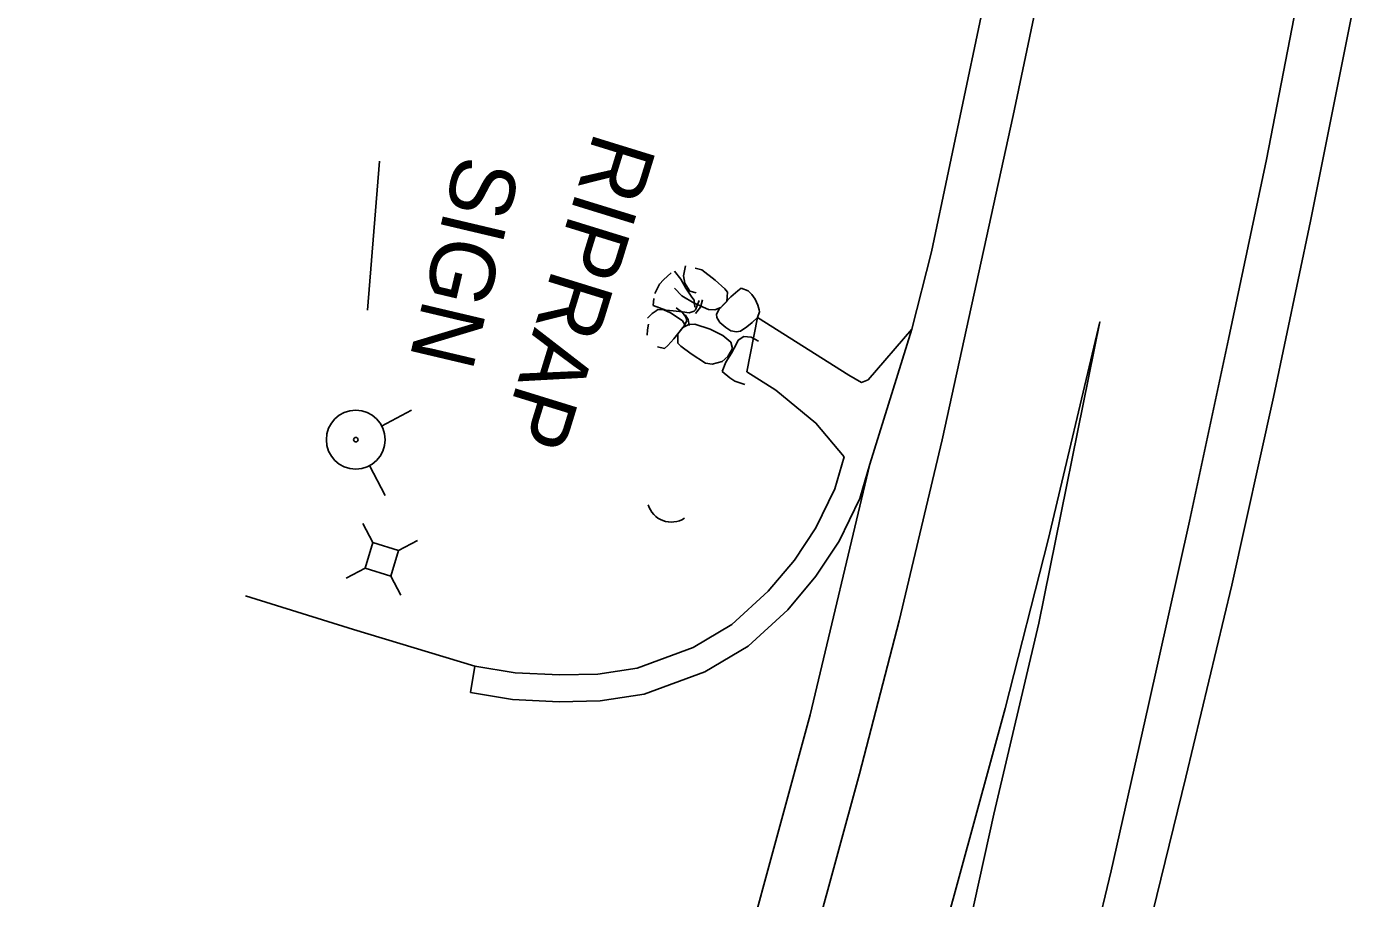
# Model space of a CAD drawing. Extents: x 588843 to 2552415, y 180129 to 269402.
# Drawn here: x 593707.8 to 593831.6, y 187484.5 to 187565.7 of the extents above; entities that cross this region are included whole.
import ezdxf

# ---------------------------------------------------------------- set-up
doc = ezdxf.new("R2010")
doc.units = 0
for name, color, linetype in [('Default', 7, 'Continuous'), ('E_DRN', 7, 'Continuous'), ('E_DRN_RipRap', 7, 'Continuous'), ('E_DRN_RipRap_Text', 7, 'Continuous'), ('E_DWY', 7, 'Continuous'), ('E_RDWY', 7, 'Continuous'), ('E_RDWY_Gravel', 7, 'Continuous'), ('E_SGN', 7, 'Continuous'), ('E_SGN_Text', 7, 'Continuous'), ('E_UTL_AG_Bold', 7, 'Continuous'), ('E_UTL_WHydrant', 7, 'Continuous')]:
    doc.layers.add(name, color=color, linetype=linetype)

# ---------------------------------------------------------------- blocks, each defined once
blk = doc.blocks.new('SIGN')
at = {"layer": 'Default'}
blk.add_text('SIGN', height=12, dxfattribs=at).set_placement((-18.55, -6))
blk = doc.blocks.new('PED')
at = {"layer": 'Default'}
for p, q in [((-2.5, 2.5), (-5.33, 5.33)), ((2.5, 2.5), (5.33, 5.33)), ((-2.5, -2.5), (-5.33, -5.33)), ((2.5, -2.5), (5.33, -5.33))]:
    blk.add_line(p, q, dxfattribs=at)
blk.add_lwpolyline([(-2.5, -2.5), (2.5, -2.5), (2.5, 2.5), (-2.5, 2.5)], close=True, dxfattribs=at)
blk = doc.blocks.new('HYD')
at = {"layer": 'Default'}
for p, q in [((-3.84, 3.84), (-8.32, 8.32)), ((3.84, 3.84), (8.32, 8.32))]:
    blk.add_line(p, q, dxfattribs=at)
for radius in [5.48, 0.42]:
    blk.add_circle((0, 0), radius, dxfattribs=at)
blk = doc.blocks.new('CULV2')
at = {"layer": 'E_DRN'}
blk.add_arc((19.7, 14.8), 24.6, 216.8699, 323.1301, dxfattribs=at)
blk = doc.blocks.new('RIPRT')
at = {"layer": 'E_DRN_RipRap_Text'}
blk.add_text('RIPRAP', height=12, dxfattribs=at).set_placement((-0.14, -3.59))

msp = doc.modelspace()

# ---------------------------------------------------------------- linework, layer by layer
at = {"layer": 'E_DRN_RipRap'}
for p, q in [((593767.83, 187542.78), (593767.13, 187542.15)), ((593768.75, 187542.22), (593768.15, 187542.95)), ((593769.21, 187541.36), (593768.75, 187542.22)), ((593768.97, 187542.5), (593769.18, 187543.44)), ((593769.11, 187541.83), (593768.97, 187542.5)), ((593770.08, 187543.24), (593770.69, 187543.08)), ((593770.69, 187543.08), (593771.93, 187542.11)), ((593766.75, 187541.75), (593766.31, 187540.87)), ((593767.13, 187542.15), (593766.75, 187541.75)), ((593768.82, 187540.66), (593768.15, 187541.36)), ((593769.56, 187541.09), (593769.11, 187541.83)), ((593769.76, 187540.53), (593769.21, 187541.36)), ((593770.15, 187540.93), (593769.56, 187541.09)), ((593771.93, 187542.11), (593772.82, 187541.3)), ((593772.82, 187541.3), (593773.08, 187540.98)), ((593773.08, 187540.98), (593773.01, 187540.13)), ((593773.4, 187540.56), (593774.03, 187541.12)), ((593774.03, 187541.12), (593774.34, 187541.36)), ((593774.34, 187541.36), (593775, 187541.13)), ((593775, 187541.13), (593775.34, 187540.79)), ((593766.21, 187540.41), (593766.16, 187539.75)), ((593766.16, 187539.75), (593767.35, 187539.32)), ((593769.97, 187539.97), (593768.82, 187540.66)), ((593769.99, 187540.24), (593769.76, 187540.53)), ((593771.32, 187539.37), (593769.97, 187539.97)), ((593770.04, 187539.61), (593769.99, 187540.24)), ((593770.09, 187539.34), (593770.43, 187540.23)), ((593770.56, 187539.61), (593770.75, 187540.28)), ((593772.3, 187539.4), (593773.4, 187540.56)), ((593772.46, 187539.57), (593773.01, 187540.13)), ((593775.34, 187540.79), (593775.65, 187540.35)), ((593775.65, 187540.35), (593775.91, 187539.79)), ((593775.91, 187539.79), (593776.03, 187539.34)), ((593765.62, 187538.56), (593766.06, 187539)), ((593766.06, 187539), (593766.43, 187539.27)), ((593766.43, 187539.27), (593766.59, 187539.37)), ((593766.59, 187539.37), (593767.15, 187539.36)), ((593767.15, 187539.36), (593767.76, 187539.07)), ((593767.35, 187539.32), (593768.03, 187539.26)), ((593767.76, 187539.07), (593768.3, 187538.72)), ((593768.03, 187539.26), (593768.9, 187539.16)), ((593768.29, 187539.53), (593768.9, 187539.11)), ((593768.3, 187538.72), (593768.89, 187538.34)), ((593768.9, 187539.16), (593769.52, 187539.08)), ((593768.9, 187539.11), (593769.21, 187538.68)), ((593769.13, 187538.88), (593769.43, 187538.44)), ((593769.21, 187538.68), (593769.29, 187538.36)), ((593769.52, 187539.08), (593769.98, 187539.23)), ((593769.98, 187539.23), (593770.09, 187539.34)), ((593770.1, 187539.01), (593770.56, 187539.61)), ((593771.32, 187539.37), (593771.89, 187539.35)), ((593771.89, 187539.35), (593772.46, 187539.57)), ((593772.05, 187538.96), (593772.3, 187539.4)), ((593772.09, 187538.63), (593772.05, 187538.96)), ((593772.37, 187538.18), (593772.09, 187538.63)), ((593775.87, 187538.64), (593775.39, 187538.17)), ((593776.07, 187539.16), (593775.87, 187538.64)), ((593776.03, 187539.34), (593776.07, 187539.16)), ((593765.61, 187537), (593765.62, 187537.48)), ((593765.62, 187537.48), (593765.72, 187538.01)), ((593769.08, 187537.9), (593768.09, 187536.64)), ((593768.93, 187537.71), (593768.45, 187537.1)), ((593768.89, 187538.34), (593769.08, 187538)), ((593769.48, 187537.99), (593768.93, 187537.71)), ((593769.29, 187538.36), (593769.08, 187537.9)), ((593769.43, 187538.44), (593769.52, 187537.89)), ((593770.05, 187538.02), (593769.48, 187537.99)), ((593770.05, 187538.02), (593771.46, 187537.55)), ((593771.46, 187537.55), (593772.66, 187536.97)), ((593772.93, 187537.7), (593772.37, 187538.18)), ((593773.38, 187537.39), (593772.93, 187537.7)), ((593773.91, 187537.3), (593773.38, 187537.39)), ((593774.3, 187537.37), (593773.91, 187537.3)), ((593774.87, 187537.78), (593774.3, 187537.37)), ((593775.39, 187538.17), (593774.87, 187537.78)), ((593767.52, 187536.02), (593767.23, 187535.75)), ((593768.09, 187536.64), (593767.52, 187536.02)), ((593768.46, 187536.25), (593768.45, 187537.1)), ((593768.75, 187535.96), (593768.46, 187536.25)), ((593772.66, 187536.97), (593773.39, 187536.34)), ((593773.39, 187536.34), (593773.54, 187535.74)), ((593773.93, 187536.19), (593773.46, 187535.31)), ((593774.07, 187536.52), (593773.93, 187536.19)), ((593774.6, 187536.88), (593774.07, 187536.52)), ((593775.29, 187536.79), (593774.6, 187536.88)), ((593775.96, 187536.43), (593775.29, 187536.79)), ((593767.23, 187535.75), (593766.56, 187535.92)), ((593769.7, 187535.24), (593768.75, 187535.96)), ((593771.03, 187534.39), (593769.7, 187535.24)), ((593773.1, 187534.99), (593772.58, 187534.55)), ((593773.46, 187535.31), (593772.93, 187534.49)), ((593773.54, 187535.74), (593773.1, 187534.99)), ((593771.65, 187534.29), (593771.03, 187534.39)), ((593772.58, 187534.55), (593771.65, 187534.29)), ((593772.93, 187534.49), (593772.58, 187533.61)), ((593772.58, 187533.61), (593773.3, 187533.01)), ((593773.3, 187533.01), (593773.75, 187532.7)), ((593773.75, 187532.7), (593774.69, 187532.4))]:
    msp.add_line(p, q, dxfattribs=at)
at = {"layer": 'E_DWY'}
for points in [[(593786.34, 187524.97), (593785.41, 187521.78), (593783.49, 187517.8), (593781.32, 187514.55), (593778.69, 187511.41), (593775, 187508.03), (593770.98, 187505.63), (593765.31, 187503.55), (593761.22, 187502.93), (593757.41, 187502.86), (593753.05, 187503.07), (593749.14, 187503.72)], [(593783.94, 187525.67), (593783.07, 187522.68), (593781.31, 187519.04), (593779.32, 187516.05), (593776.88, 187513.14), (593773.5, 187510.04), (593769.9, 187507.9), (593764.68, 187505.98), (593761.01, 187505.43), (593757.44, 187505.36), (593753.32, 187505.56), (593749.56, 187506.18)], [(593749.14, 187503.72), (593749.56, 187506.18), (593738.26, 187509.58), (593728.21, 187512.72)]]:
    msp.add_lwpolyline(points, dxfattribs=at)
at = {"layer": 'E_RDWY'}
for points in [[(593737.06, 187352.06), (593743.32, 187368.07), (593747.92, 187380.58), (593753.45, 187395.54), (593760.88, 187416.55), (593766, 187431.34), (593770.91, 187446.09), (593775.68, 187461.8), (593781.24, 187481.02), (593785.36, 187496.14), (593789.06, 187510.39), (593793.06, 187527.25), (593799.69, 187557.45), (593803.9, 187577.56)], [(593770.53, 187350.72), (593776.63, 187369.5), (593780.48, 187381.87), (593784.7, 187396.22), (593789.35, 187412.68), (593793.39, 187426.95), (593797.05, 187440.64), (593801.88, 187459.48), (593805.77, 187474.45), (593808.8, 187487.12), (593812.26, 187502.42), (593816.11, 187519.67), (593819.73, 187536.61), (593823.26, 187553.35), (593826.63, 187570.66)], [(593783.94, 187525.67), (593781.31, 187528.81), (593777.59, 187531.87), (593774.87, 187533.58), (593775.87, 187538.64), (593784.38, 187533.28), (593785.57, 187532.59), (593786.17, 187532.82), (593790.25, 187537.56)], [(593749.18, 187351.49), (593755.08, 187366.73), (593759.98, 187379.42), (593764.41, 187391.58), (593768.91, 187404.15), (593773.19, 187416.29), (593777.64, 187429.93), (593782.57, 187445.32), (593788.13, 187463.95), (593793.38, 187481.91), (593798.95, 187502.24), (593802.93, 187517.92), (593807.76, 187538.23), (593802.06, 187510.19), (593797.89, 187492.38), (593792.93, 187470), (593788.92, 187455.78), (593784.27, 187438.39), (593778.63, 187418.15), (593774.08, 187402.19), (593768.14, 187381.49), (593762.77, 187364.91), (593757.65, 187350.07)]]:
    msp.add_lwpolyline(points, dxfattribs=at)
at = {"layer": 'E_RDWY_Gravel'}
for points in [[(593790.25, 187537.56), (593792.09, 187544.74), (593795.24, 187559.76), (593798.5, 187575.25), (593802.06, 187594.02), (593804.77, 187608.49), (593807.7, 187624.57), (593810.03, 187638.43), (593812.45, 187652.8), (593814.86, 187668.18), (593817.25, 187683.78), (593818.95, 187696.22), (593820.71, 187708.47), (593822.76, 187723.67), (593824.52, 187740.26), (593826.2, 187756.26), (593827.1, 187767.25), (593828.21, 187779.09)], [(593707.82, 187166.47), (593715.02, 187183.02), (593722.06, 187199.45), (593729.13, 187217.08), (593733.36, 187227.96), (593751.48, 187277.87), (593758.26, 187297.1), (593764.3, 187314.69), (593768.38, 187327.35), (593779.48, 187360.86), (593784.73, 187377.32), (593790.03, 187395.49), (593794.56, 187411.88), (593798.77, 187427.5), (593803.43, 187445.76), (593807.43, 187462.49), (593811.49, 187478.48), (593815.75, 187495.82), (593820.05, 187513.71), (593823.91, 187531.21), (593827.38, 187547.62), (593831.64, 187569.06)], [(593790.25, 187537.56), (593786.34, 187524.97), (593780.77, 187501.64), (593774.76, 187479.53), (593767.09, 187455.28)]]:
    msp.add_lwpolyline(points, dxfattribs=at)
at = {"layer": 'E_SGN'}
msp.add_lwpolyline([(593739.55, 187539.33), (593740.68, 187553.18)], dxfattribs=at)

# ---------------------------------------------------------------- block references
at = {"layer": 'E_DRN', "xscale": 0.09122667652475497, "yscale": 0.09122667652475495, "rotation": -20.454535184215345}
msp.add_blockref('CULV2', (593765.7, 187521.19), dxfattribs=at)
at = {"layer": 'E_DRN_RipRap_Text', "xscale": 0.49999999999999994, "yscale": 0.5000000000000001, "rotation": -107.15171794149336}
msp.add_blockref('RIPRT', (593762.46, 187555.5), dxfattribs=at)
at = {"layer": 'E_SGN_Text', "xscale": 0.4999999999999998, "yscale": 0.4999999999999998, "rotation": -103.29117397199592}
msp.add_blockref('SIGN', (593748.76, 187544.25), dxfattribs=at)
at = {"layer": 'E_UTL_AG_Bold', "xscale": 0.49999999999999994, "yscale": 0.5000000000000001, "rotation": -107.15171794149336}
msp.add_blockref('PED', (593740.9, 187516.11), dxfattribs=at)
at = {"layer": 'E_UTL_WHydrant', "xscale": 0.49999999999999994, "yscale": 0.5000000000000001, "rotation": -107.15171794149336}
msp.add_blockref('HYD', (593738.47, 187527.26), dxfattribs=at)

doc.saveas('drawing.dxf')
